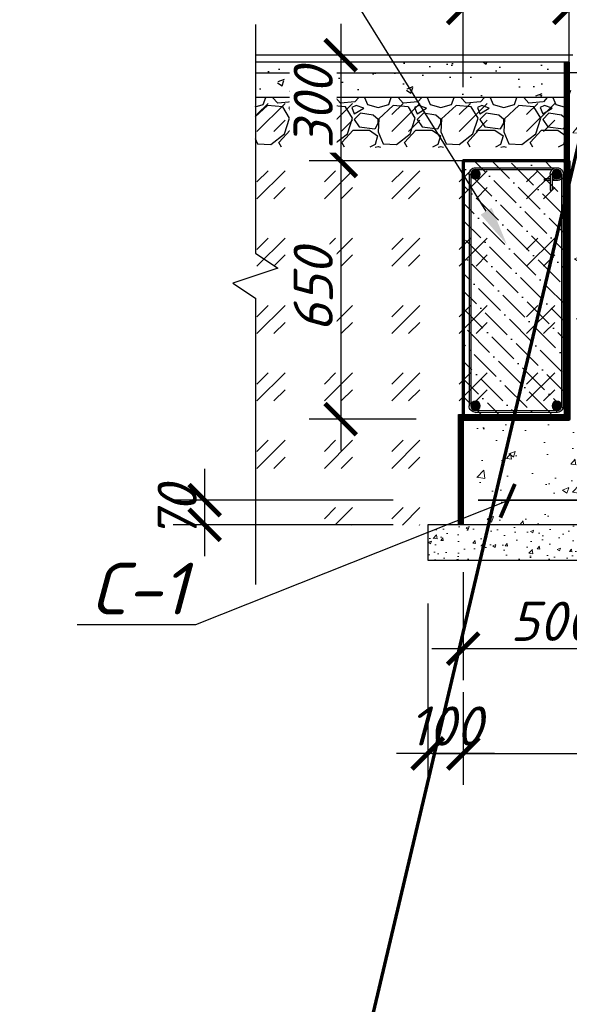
# Model space of a CAD drawing. Header units: millimetres. Extents: x 2063114 to 14983986, y -126020516 to 213791.
# Tile 642 of 656: x 2355949 to 2359451, y -19471 to -13194. Entities that reach past the tile are written whole.
import ezdxf
from ezdxf import colors
from ezdxf.entities.mleader import LeaderData, LeaderLine
from ezdxf.math import Vec2, Vec3

# ---------------------------------------------------------------- set-up
doc = ezdxf.new("R2010")
doc.units = ezdxf.units.MM
doc.layers.get('Defpoints').update_dxf_attribs({"color": 6, "lineweight": 35})
doc.layers.add('.', color=7, linetype='Continuous', lineweight=15)
doc.layers.add('_0', color=7, linetype='Continuous', lineweight=20)
doc.layers.add('01_Red', color=7, linetype='Continuous')
doc.layers.add('Размеры', color=28, linetype='Continuous')
doc.styles.add('GOST 2.304', font='isocpeur.ttf', dxfattribs={"oblique": 15})
doc.styles.add('V@ler@Live', font='isocpeui.ttf')
doc.dimstyles.new('Standard 2304', dxfattribs={"dimtxt": 250, "dimasz": 200, "dimexe": 200, "dimexo": 300, "dimgap": 50, "dimtad": 1, "dimdec": 0, "dimzin": 0, "dimdsep": 46, "dimtxsty": 'GOST 2.304', "dimblk": 'ARCHTICK', "dimcen": 10, "dimdle": 200, "dimclrd": 256, "dimclre": 256, "dimclrt": 256, "dimadec": 0, "dimazin": 0, "dimtfac": 1, "dimtdec": 0, "dimtofl": 0, "dimtmove": 0, "dimatfit": 3, "dimldrblk": 'ARCHTICK', "dimfxl": 1, "dimtolj": 1, "dimtzin": 0, "dimlwd": -1, "dimarcsym": 0})

# ---------------------------------------------------------------- blocks, each defined once
blk = doc.blocks.new('_ArchTick')
at = {"color": 0, "linetype": 'ByBlock', "const_width": 0.15}
blk.add_lwpolyline([(-0.5, -0.5), (0.5, 0.5)], dxfattribs=at)
blk = doc.blocks.new('*D3614')
at = {"layer": 'Defpoints', "color": 0, "transparency": 16777216}
for p in [(2358774.8, -16415), (2359900.2, -16640), (2358774.8, -17204)]:
    blk.add_point(p, dxfattribs=at)
at = {"layer": 'Размеры', "color": 5, "lineweight": -2, "transparency": 16777216}
for p, q in [((2358774.8, -16715), (2358774.8, -17404)), ((2359900.2, -16940), (2359900.2, -17404))]:
    blk.add_line(p, q, dxfattribs=at)
at = {"layer": 'Размеры', "color": 5, "transparency": 16777216}
blk.add_line((2360100.2, -17204), (2358574.8, -17204), dxfattribs=at)
at = {"layer": 'Размеры', "color": 5, "transparency": 16777216, "xscale": 200, "yscale": 200, "zscale": 200, "rotation": 180}
blk.add_blockref('_ArchTick', (2358774.8, -17204), dxfattribs=at)
at = {"layer": 'Размеры', "color": 5, "transparency": 16777216, "xscale": 200, "yscale": 200, "zscale": 200}
blk.add_blockref('_ArchTick', (2359900.2, -17204), dxfattribs=at)
at = {"layer": 'Размеры', "color": 5, "transparency": 16777216, "insert": (2359337.5, -17029), "char_height": 250, "attachment_point": 5, "style": 'GOST 2.304'}
blk.add_mtext('\\A1;500', dxfattribs=at)
blk = doc.blocks.new('*D3615')
at = {"layer": 'Defpoints', "color": 0, "transparency": 16777216}
for p in [(2358774.8, -17204), (2361026.3, -17204), (2361026.3, -17871.8)]:
    blk.add_point(p, dxfattribs=at)
at = {"layer": 'Размеры', "color": 5, "lineweight": -2, "transparency": 16777216}
for p, q in [((2358774.8, -17504), (2358774.8, -18071.8)), ((2361026.3, -17504), (2361026.3, -18071.8))]:
    blk.add_line(p, q, dxfattribs=at)
at = {"layer": 'Размеры', "color": 5, "transparency": 16777216}
blk.add_line((2358574.8, -17871.8), (2361226.3, -17871.8), dxfattribs=at)
at = {"layer": 'Размеры', "color": 5, "transparency": 16777216, "xscale": 200, "yscale": 200, "zscale": 200, "rotation": 180}
blk.add_blockref('_ArchTick', (2358774.8, -17871.8), dxfattribs=at)
at = {"layer": 'Размеры', "color": 5, "transparency": 16777216, "xscale": 200, "yscale": 200, "zscale": 200}
blk.add_blockref('_ArchTick', (2361026.3, -17871.8), dxfattribs=at)
at = {"layer": 'Размеры', "color": 5, "transparency": 16777216, "insert": (2359900.5, -17696.8), "char_height": 250, "attachment_point": 5, "style": 'GOST 2.304'}
blk.add_mtext('\\A1;1000', dxfattribs=at)
blk = doc.blocks.new('*D3617')
at = {"layer": 'Defpoints', "color": 0, "transparency": 16777216}
for p in [(2358549.4, -16615.4), (2358774.8, -17181.2), (2358549.4, -17871.8)]:
    blk.add_point(p, dxfattribs=at)
at = {"layer": 'Размеры', "color": 5, "lineweight": -2, "transparency": 16777216}
for p, q in [((2358549.4, -16915.4), (2358549.4, -18071.8)), ((2358774.8, -17481.2), (2358774.8, -18071.8))]:
    blk.add_line(p, q, dxfattribs=at)
at = {"layer": 'Размеры', "color": 5, "transparency": 16777216}
blk.add_line((2358974.8, -17871.8), (2358349.4, -17871.8), dxfattribs=at)
at = {"layer": 'Размеры', "color": 5, "transparency": 16777216, "xscale": 200, "yscale": 200, "zscale": 200, "rotation": 180}
blk.add_blockref('_ArchTick', (2358549.4, -17871.8), dxfattribs=at)
at = {"layer": 'Размеры', "color": 5, "transparency": 16777216, "xscale": 200, "yscale": 200, "zscale": 200}
blk.add_blockref('_ArchTick', (2358774.8, -17871.8), dxfattribs=at)
at = {"layer": 'Размеры', "color": 5, "transparency": 16777216, "insert": (2358662.1, -17696.8), "char_height": 250, "attachment_point": 5, "style": 'GOST 2.304'}
blk.add_mtext('\\A1;100', dxfattribs=at)
blk = doc.blocks.new('*D3618')
at = {"layer": 'Defpoints', "color": 0, "transparency": 16777216}
for p in [(2358870.2, -16257.5), (2357127.6, -16415), (2358708.4, -16415)]:
    blk.add_point(p, dxfattribs=at)
at = {"layer": 'Размеры', "color": 5, "transparency": 16777216}
blk.add_line((2357127.6, -16057.5), (2357127.6, -16615), dxfattribs=at)
at = {"layer": 'Размеры', "color": 5, "lineweight": -2, "transparency": 16777216}
for p, q in [((2358327.6, -16257.5), (2356927.6, -16257.5)), ((2358327.6, -16415), (2356927.6, -16415))]:
    blk.add_line(p, q, dxfattribs=at)
at = {"layer": 'Размеры', "color": 5, "transparency": 16777216, "xscale": 200, "yscale": 200, "zscale": 200}
for p, rotation in [((2357127.6, -16257.5), 90), ((2357127.6, -16415), 270)]:
    blk.add_blockref('_ArchTick', p, dxfattribs=dict(at, rotation=rotation))
at = {"layer": 'Размеры', "color": 5, "transparency": 16777216, "insert": (2356952.6, -16336.3), "char_height": 250, "attachment_point": 5, "rotation": 90, "style": 'GOST 2.304'}
blk.add_mtext('\\A1;70', dxfattribs=at)
blk = doc.blocks.new('*D3619')
at = {"layer": 'Defpoints', "color": 0, "ltscale": 150, "transparency": 16777216}
for p in [(2359449.8, -14094.8), (2357994.2, -15740), (2358774.8, -15740)]:
    blk.add_point(p, dxfattribs=at)
at = {"layer": 'Размеры', "color": 5, "ltscale": 150, "transparency": 16777216}
blk.add_line((2357994.2, -13894.8), (2357994.2, -15940), dxfattribs=at)
at = {"layer": 'Размеры', "color": 5, "lineweight": -2, "ltscale": 150, "transparency": 16777216}
for p, q in [((2359149.8, -14094.8), (2357794.2, -14094.8)), ((2358474.8, -15740), (2357794.2, -15740))]:
    blk.add_line(p, q, dxfattribs=at)
at = {"layer": 'Размеры', "color": 5, "ltscale": 150, "transparency": 16777216, "xscale": 200, "yscale": 200, "zscale": 200}
for p, rotation in [((2357994.2, -14094.8), 90), ((2357994.2, -15740), 270)]:
    blk.add_blockref('_ArchTick', p, dxfattribs=dict(at, rotation=rotation))
at = {"layer": 'Размеры', "color": 5, "ltscale": 150, "transparency": 16777216, "insert": (2357819.2, -14917.4), "char_height": 250, "attachment_point": 5, "rotation": 90, "style": 'GOST 2.304', "bg_fill": 3, "box_fill_scale": 1.1, "bg_fill_color": 256, "bg_fill_true_color": 13158600, "bg_fill_transparency": 0}
blk.add_mtext('\\A1;650', dxfattribs=at)
blk = doc.blocks.new('*D3620')
at = {"layer": 'Defpoints', "color": 0, "transparency": 16777216}
for p in [(2359450.2, -13118.6), (2358774.8, -13924.8), (2359450.2, -13924.8)]:
    blk.add_point(p, dxfattribs=at)
at = {"layer": 'Размеры', "color": 5, "lineweight": -2, "transparency": 16777216}
for p, q in [((2358774.8, -13624.8), (2358774.8, -12918.6)), ((2359450.2, -13624.8), (2359450.2, -12918.6))]:
    blk.add_line(p, q, dxfattribs=at)
at = {"layer": 'Размеры', "color": 5, "transparency": 16777216}
blk.add_line((2358574.8, -13118.6), (2359650.2, -13118.6), dxfattribs=at)
at = {"layer": 'Размеры', "color": 5, "transparency": 16777216, "xscale": 200, "yscale": 200, "zscale": 200, "rotation": 180}
blk.add_blockref('_ArchTick', (2358774.8, -13118.6), dxfattribs=at)
at = {"layer": 'Размеры', "color": 5, "transparency": 16777216, "xscale": 200, "yscale": 200, "zscale": 200}
blk.add_blockref('_ArchTick', (2359450.2, -13118.6), dxfattribs=at)
at = {"layer": 'Размеры', "color": 5, "transparency": 16777216, "insert": (2359112.5, -12943.6), "char_height": 250, "attachment_point": 5, "style": 'GOST 2.304'}
blk.add_mtext('\\A1;300', dxfattribs=at)
blk = doc.blocks.new('цувцуауп112')
h = blk.add_hatch()
h.set_pattern_fill('ANSI36', color=5, scale=25)
h.set_pattern_definition([(45, (522961.74, 28604.3), (42.09495, 154.348152), [198.4375, -39.6875, 0, -39.6875])])
h.paths.add_polyline_path([(899428.3, -190675.5), (900103.3, -190675.5), (900103.3, -192320.7), (899428.3, -192320.7)])
at = {"ltscale": 0.008}
for points in [[(899537.2, -190759.5, 1), (899477.4, -190759.5, 1)], [(899994.4, -190759.5, -1), (900054.2, -190759.5, -1)], [(899537.2, -192236.8, -1), (899477.4, -192236.8, -1)], [(899994.4, -192236.8, 1), (900054.2, -192236.8, 1)]]:
    blk.add_hatch(color=256, dxfattribs=at).paths.add_polyline_path(points)
for p, q in [((900024.3, -190718.3), (899507.3, -190718.3)), ((900024.3, -190729.5), (899535.6, -190729.5)), ((899466.1, -190759.9), (899466.1, -192236.8)), ((899477.4, -190759.5), (899477.4, -192236.8)), ((899507.3, -190800.6), (899537.2, -190800.6)), ((899535.6, -190789.4), (899537.2, -190789.4)), ((899537.2, -190759.5), (899537.2, -190861.7)), ((899548.4, -190759.5), (899548.4, -190861.7)), ((899548.4, -190789.4), (899584.8, -190789.4)), ((899548.4, -190800.6), (899584.8, -190800.6)), ((899584.8, -190800.6), (899584.8, -190789.4)), ((900054.2, -190759.5), (900054.2, -192236.8)), ((900065.3, -190763.5), (900065.5, -192236.8)), ((899548.4, -190861.7), (899537.2, -190861.7)), ((900024.3, -192278), (899503.5, -192277.8)), ((900024.3, -192266.7), (899507.3, -192266.7))]:
    blk.add_line(p, q, dxfattribs=at)
at = {"color": 5, "lineweight": 70, "ltscale": 100}
blk.add_lwpolyline([(899428.3, -190675.5), (900103.3, -190675.5), (900103.3, -192320.7), (899428.3, -192320.7)], close=True, dxfattribs=at)
at = {"ltscale": 0.008}
for centre in [(899507.3, -190759.5), (900024.3, -190759.5), (899507.3, -192236.8), (900024.3, -192236.8)]:
    blk.add_circle(centre, 29.9, dxfattribs=at)
for centre, start, end in [((899507.3, -190759.5), 0, 182.04796), ((900024.3, -190759.5), 354.29605, 90), ((899507.3, -190759.5), 223.38746, 316.61254), ((899507.3, -192236.8), 180, 275.28203), ((900024.3, -192236.8), 269.96115, 0)]:
    blk.add_arc(centre, 41.2, start, end, dxfattribs=at)
blk = doc.blocks.new('*D3621')
at = {"layer": 'Defpoints', "color": 0, "ltscale": 150, "transparency": 16777216}
for p in [(2359450.2, -13419.9), (2358774.8, -14094.8)]:
    blk.add_point(p, dxfattribs=at)
at = {"layer": 'Размеры', "color": 5, "ltscale": 150, "transparency": 16777216}
blk.add_line((2357994.2, -13219.9), (2357994.2, -14294.8), dxfattribs=at)
at = {"layer": 'Размеры', "color": 5, "lineweight": -2, "ltscale": 150, "transparency": 16777216}
for p, q in [((2359150.2, -13419.9), (2357794.2, -13419.9)), ((2358474.8, -14094.8), (2357794.2, -14094.8))]:
    blk.add_line(p, q, dxfattribs=at)
at = {"layer": 'Размеры', "color": 5, "ltscale": 150, "transparency": 16777216, "xscale": 200, "yscale": 200, "zscale": 200}
for p, rotation in [((2357994.2, -13419.9), 90), ((2357994.2, -14094.8), 270)]:
    blk.add_blockref('_ArchTick', p, dxfattribs=dict(at, rotation=rotation))
at = {"layer": 'Размеры', "color": 5, "ltscale": 150, "transparency": 16777216, "insert": (2357819.2, -13757.4), "char_height": 250, "attachment_point": 5, "rotation": 90, "style": 'GOST 2.304', "bg_fill": 3, "box_fill_scale": 1.1, "bg_fill_color": 256, "bg_fill_true_color": 13158600, "bg_fill_transparency": 0}
blk.add_mtext('\\A1;300', dxfattribs=at)
at = {"layer": 'Defpoints', "color": 0, "ltscale": 150, "transparency": 16777216}
blk.add_point((2357994.2, -14094.8), dxfattribs=at)

msp = doc.modelspace()

# ---------------------------------------------------------------- hatches: boundary and pattern name
at = {"layer": '.'}
h = msp.add_hatch(dxfattribs=at)
h.set_pattern_fill('AR-CONC', color=256, scale=2.25)
h.set_pattern_definition([(50, (1722585, -81270.14), (409.9155, -35.86294), [42.8625, -471.4875]), (355, (1722585, -81270.14), (-79.2977, 429.8779), [34.29, -377.19131]), (100.451445, (1722619.17, -81273.13), (330.6178, 394.01494), [36.42752, -400.70305]), (46.1842, (1722585, -81155.84), (609.92784, -94.59524), [64.29375, -707.23125]), (96.63556, (1722635.83, -81163.7), (534.1593, 556.7088), [54.6413, -601.0551]), (351.18415, (1722585, -81155.84), (534.1593, 556.7088), [51.4349, -565.7844]), (21, (1722642.16, -81184.42), (341.13238, -230.0967), [42.8625, -471.4875]), (326, (1722642.16, -81184.4), (139.05456, 414.42292), [34.29, -377.19]), (71.451445, (1722670.6, -81203.6), (480.18694, 184.32623), [36.42752, -400.70236]), (37.5, (1722585, -81270.14), (6.949357, 190.248837), [0, -372.618, 0, -382.905, 0, -378.61875]), (7.5, (1722585, -81270.14), (150.34424, 225.406293), [0, -218.313, 0, -364.0455, 0, -144.30375]), (327.5, (1722457.56, -81270.14), (305.07884, -12.889674), [0, -142.875, 0, -445.77, 0, -591.5025]), (317.5, (1722400.4, -81270.14), (333.29066, 57.2096), [0, -185.7375, 0, -296.037, 0, -420.0525])])
h.paths.add_polyline_path([(2359450.41852, -13532.43099), (2359450.20218, -15739.96344), (2360350.20218, -15739.96344), (2360350.41852, -13532.43099)])
h.paths.add_polyline_path([(2361026.29621, -16414.96344), (2358774.76948, -16414.96344), (2358774.76948, -15739.96344), (2361026.29621, -15739.96344)])
h = msp.add_hatch(dxfattribs=at)
h.set_pattern_fill('AR-CONC', color=256, scale=1.125)
h.set_pattern_definition([(50, (1722385, -79695.14), (204.957753, -17.93147), [21.43125, -235.74375]), (355, (1722385, -79695.14), (-39.64885, 214.93895), [17.145, -188.59566]), (100.451445, (1722402.09, -79696.64), (165.3089, 197.00747), [18.21376, -200.351525]), (46.1842, (1722385, -79638), (304.96392, -47.29762), [32.14687, -353.61562]), (96.63556, (1722410.42, -79641.93), (267.07965, 278.35439), [27.32065, -300.52756]), (351.18415, (1722385, -79638), (267.07965, 278.35439), [25.71746, -282.8922]), (21, (1722413.58, -79652.28), (170.56619, -115.04835), [21.43125, -235.74375]), (326, (1722413.58, -79652.28), (69.52728, 207.21146), [17.145, -188.595]), (71.451445, (1722427.8, -79661.87), (240.09347, 92.163115), [18.21376, -200.35118]), (37.5, (1722385.006, -79695.14), (3.474679, 95.124419), [0, -186.309, 0, -191.4525, 0, -189.309375]), (7.5, (1722385.01, -79695.14), (75.17212, 112.703147), [0, -109.1565, 0, -182.02275, 0, -72.151875]), (327.5, (1722321.28, -79695.14), (152.53942, -6.444837), [0, -71.4375, 0, -222.885, 0, -295.75125]), (317.5, (1722292.71, -79695.14), (166.64533, 28.604802), [0, -92.86875, 0, -148.0185, 0, -210.02625])])
h.paths.add_polyline_path([(2358549.36352, -16639.96344), (2361251.70218, -16639.96344), (2361251.70218, -16414.96344), (2358549.36352, -16414.96344)])
h = msp.add_hatch()
h.set_pattern_fill('AR-CONC', color=256, scale=2.25)
h.set_pattern_definition([(50, (-8839569.13, -4678663.4), (409.915505, -35.862942), [42.8625, -471.4875]), (355, (-8839569.13, -4678663.4), (-79.297698, 429.877901), [34.29, -377.191314]), (100.4514447, (-8839534.97, -4678666.4), (330.617806, 394.014941), [36.42752, -400.70305]), (46.1842, (-8839569.13, -4678549.1), (609.927841, -94.595238), [64.29375, -707.23125]), (96.6355576, (-8839518.3, -4678557), (534.1593, 556.70878), [54.641302, -601.055118]), (351.184151, (-8839569.13, -4678549.1), (534.1593, 556.70878), [51.434926, -565.784396]), (21, (-8839512, -4678577.67), (341.13238, -230.096696), [42.8625, -471.4875]), (326, (-8839512, -4678577.67), (139.054564, 414.422923), [34.29, -377.19]), (71.451445, (-8839483.56, -4678596.85), (480.186943, 184.32623), [36.42752, -400.702359]), (37.5, (-8839569.13, -4678663.4), (6.9493573, 190.2488372), [0, -372.6179995, 0, -382.9049995, 0, -378.6187495]), (7.5, (-8839569.13, -4678663.4), (150.3442405, 225.406293), [0, -218.3129997, 0, -364.0454996, 0, -144.30375]), (327.5, (-8839696.58, -4678663.4), (305.0788388, -12.889674), [0, -142.875, 0, -445.7699995, 0, -591.5024993]), (317.5, (-8839753.73, -4678663.4), (333.290658, 57.209605), [0, -185.7375, 0, -296.0369996, 0, -420.0524995])])
h.paths.add_polyline_path([(2357450.3201, -13689.93099), (2357450.3201, -13464.93099), (2359450.20218, -13464.93099), (2359450.20218, -13689.93099)])
h = msp.add_hatch()
h.set_pattern_fill('GRAVEL', color=256, scale=15.75)
h.set_pattern_definition([(228.0127875, (-8839281.098, -4678263.35), (-3200.399996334, -3600.44999537), [53.821127, -5328.301167]), (184.969741, (-8839317.103, -4678303.355), (4800.599992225, 400.0500223), [92.358743, -9143.51269]), (132.5104471, (-8839409.114, -4678311.356), (4000.499996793, -4400.549993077), [65.123339, -6447.218832]), (267.273689, (-8839565.134, -4678411.368), (400.050000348, 8000.999990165), [84.105712, -8326.463884]), (292.83365418, (-8839569.134, -4678495.379), (-2000.24999772, 4800.599994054), [82.472308, -8164.76971]), (357.273689, (-8839537.13, -4678571.388), (-8000.999990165, 400.050000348), [84.105712, -8326.463884]), (37.69424047, (-8839453.12, -4678575.389), (-5200.649993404, -4000.499995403), [111.225501, -11011.315649]), (72.25532837, (-8839365.109, -4678507.38), (2800.349997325, 8801.099988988), [105.008324, -10395.827902]), (121.42956562, (-8839333.105, -4678407.368), (-3200.399996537, 5200.649993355), [84.390547, -8354.673437]), (175.2363583, (-8839377.11, -4678335.36), (4400.54999455, -400.0500002), [96.344841, -4720.895064]), (222.3974378, (-8839473.122, -4678327.358), (-4800.59999397, -4400.549994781), [124.594772, -12334.891656]), (138.81407483, (-8839169.084, -4678415.37), (-2800.3499964, 2400.29999726), [42.525715, -4210.064112]), (171.4692344, (-8839201.088, -4678387.365), (5200.649993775, -800.099998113), [80.904912, -8009.605632]), (225, (-8839281.1, -4678375.36), (-6e-14, -400.0499995), [56.575471, -509.180664]), (203.1985905, (-8839309.1, -4678327.36), (2000.2499976, 800.09999888), [30.467008, -3016.22302]), (291.8014095, (-8839337.105, -4678339.36), (-400.0499996, 1200.1499985), [43.086585, -2111.248593]), (30.9637565, (-8839321.103, -4678379.364), (1200.14999856, 800.09999898), [69.980346, -2262.691956]), (161.5650512, (-8839261.1, -4678343.36), (800.099999, -400.0499995), [50.602724, -1214.466452]), (16.38954033, (-8839569.134, -4678339.36), (4000.499995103, 1200.14999853), [70.88886, -7018.015192]), (70.34617594, (-8839501.126, -4678319.357), (-1600.19999819, -4400.54999456), [59.471833, -5887.698962]), (293.1985905, (-8839261.096, -4678263.35), (-800.09999888, 2000.2499976), [60.933616, -2985.756412]), (343.61045967, (-8839237.093, -4678319.357), (-4000.499995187, 1200.14999825), [70.88886, -7018.015192]), (339.4439548, (-8839569.134, -4678587.39), (-2000.24999755, 800.09999902), [68.360544, -3349.66815]), (294.7751406, (-8839505.126, -4678611.393), (-2000.24999993, 4400.54999353), [57.278359, -5670.56595]), (66.8014095, (-8839257.095, -4678663.4), (800.0999989, 2000.2499976), [60.933616, -2985.756412]), (17.35402464, (-8839233.092, -4678607.393), (-5200.64999353, -1600.199998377), [67.060781, -6638.999209]), (69.4439548, (-8839453.12, -4678663.4), (-800.09999903, -2000.24999755), [34.180272, -3383.848422]), (101.3099325, (-8839281.1, -4678663.4), (-400.0499995, 1600.19999804), [20.39855, -2019.464204]), (165.9637565, (-8839285.1, -4678643.4), (1200.1499985, -400.0499995), [82.472308, -1566.976096]), (186.00900596, (-8839365.11, -4678623.395), (4000.499995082, 400.04999972), [76.429552, -7566.514957]), (303.6900675, (-8839321.1, -4678415.37), (-400.0499996, 800.099999), [57.696011, -1384.704775]), (353.15722659, (-8839289.1, -4678463.375), (6800.849991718, -800.099998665), [100.73019, -9972.271416]), (60.9453959, (-8839189.087, -4678475.376), (-1600.19999809, -2800.34999655), [41.187548, -4077.579285]), (90, (-8839169.1, -4678439.37), (-400.05, 400.05), [24.003, -376.047]), (120.25643716, (-8839373.11, -4678611.393), (1600.199997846, -2800.349996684), [55.576546, -5502.095665]), (48.0127875, (-8839401.113, -4678563.387), (3200.39999635, 3600.44999536), [107.642253, -5274.48004]), (0, (-8839329.1, -4678483.38), (400.05, 400.05), [104.013, -296.037]), (325.3048465, (-8839225.091, -4678483.377), (4000.49999662, -2800.34999441), [63.253506, -6262.092376]), (254.0546041, (-8839173.085, -4678519.38), (-400.04999948, -1600.19999805), [58.24808, -2854.159878]), (207.64597536, (-8839189.087, -4678575.389), (-7600.949990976, -4000.499994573), [94.837853, -9388.963135]), (175.42607874, (-8839273.097, -4678619.394), (-5200.649993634, 400.04999951), [100.33214, -9932.870805])])
edge = h.paths.add_edge_path()
edge.add_line((2357450.3201, -13914.93099), (2357450.3201, -13689.93099))
edge.add_line((2357450.3201, -13689.93099), (2359450.20218, -13689.93099))
edge.add_line((2359450.20218, -13689.93099), (2359450.20218, -13914.93099))
edge.add_line((2359450.20218, -14007.4504), (2357450.3201, -14007.4504))
at = {"ltscale": 100}
h = msp.add_hatch(dxfattribs=at)
h.set_pattern_fill('GOST_GLASS', color=34, scale=50.625)
h.set_pattern_definition([(45, (1706665.75, -80489.57), (429.56737, 0), [253.125, -354.375]), (45, (1706773.14, -80489.57), (429.56737, 0), [101.25, -506.25]), (45, (1706665.75, -80382.18), (429.56737, 0), [101.25, -506.25])])
edge = h.paths.add_edge_path()
edge.add_line((2359450.39364, -13786.35421), (2359450.20218, -15739.96344))
edge.add_line((2359450.20218, -15739.96344), (2358474.76948, -15739.96344))
edge.add_line((2358744.76948, -15739.42509), (2358744.76948, -16415.5018))
edge.add_line((2358744.76948, -16415.5018), (2357762.70218, -16414.96344))
edge.add_line((2357762.70218, -16414.96344), (2357450.3201, -16094.9101))
edge.add_line((2357450.3201, -16094.9101), (2357450.3201, -13689.93099))
edge.add_line((2357450.3201, -13689.93099), (2359450.20218, -13689.93099))
at = {"layer": '01_Red'}
h = msp.add_hatch(dxfattribs=at)
h.set_pattern_fill('ANSI31', color=5, scale=2)
h.set_pattern_definition([(45, (2018061.759, -1231.455), (-4.49012806, 4.49012806), [])])
h.paths.add_polyline_path([(2359450.22324, -13464.95059), (2359420.18112, -13464.91139), (2359420.20218, -15709.96344), (2358744.76948, -15709.96344), (2358744.76948, -16414.96344), (2358774.76948, -16414.96344), (2358774.76948, -15739.96344), (2359450.24429, -15740.00265)])

# ---------------------------------------------------------------- linework, layer by layer
at = {"lineweight": 30}
msp.add_line((2359472.48583, -13419.93099), (2357450.3201, -13419.93099), dxfattribs=at)
for p, q in [((2359450.20218, -13464.93099), (2357450.3201, -13464.93099)), ((2357450.3201, -13532.43099), (2359450.20218, -13532.43099)), ((2359450.20218, -13689.93099), (2357450.3201, -13689.93099))]:
    msp.add_line(p, q)
at = {"color": 5, "lineweight": 35}
msp.add_line((2358870.15609, -16257.53916), (2360935.82212, -16257.53916), dxfattribs=at)
at = {"color": 5}
msp.add_lwpolyline([(2357450.7528, -13225.08607), (2357450.7528, -14682.91909), (2357594.20229, -14778.55208), (2357307.3033, -14874.18508), (2357450.7528, -14969.81808), (2357450.7528, -16794.20315)], dxfattribs=at)
msp.add_lwpolyline([(2358744.76948, -16414.96344), (2358744.76948, -15709.96344), (2359420.20218, -15709.96344), (2359420.20218, -13464.93099), (2359450.20218, -13464.93099), (2359450.20218, -15739.96344), (2358774.76948, -15739.96344), (2358774.76948, -16414.96344)], close=True)
at = {"lineweight": 30}
for points in [[(2360350.20218, -15739.96344), (2360350.41852, -13532.43099), (2359450.41852, -13532.43099), (2359450.20218, -15739.96344)], [(2360350.20218, -15739.96344), (2361026.29621, -15739.96344), (2361026.29621, -16414.96344), (2358774.76948, -16414.96344), (2358774.76948, -15739.96344), (2359450.20218, -15739.96344)]]:
    msp.add_lwpolyline(points, dxfattribs=at)
msp.add_lwpolyline([(2358549.36352, -16639.96344), (2361251.70218, -16639.96344), (2361251.70218, -16414.96344), (2358549.36352, -16414.96344)], close=True, dxfattribs=at)

# ---------------------------------------------------------------- dimensions: what is measured, and where the dimension line sits
at = {"layer": 'Размеры', "color": 5}
for base, p1, p2, angle, text, picture, middle in [((2357127.56966, -16414.96344), (2358870.15609, -16257.53916), (2358708.37254, -16414.96344), 90, '70', '*D3618', (2357127.56966, -16336.2513)), ((2358549.36352, -17871.7843), (2358774.76948, -17181.15325), (2358549.36352, -16615.39728), 180, '100', '*D3617', (2358662.0665, -17871.7843))]:
    dim = msp.add_linear_dim(base=base, p1=p1, p2=p2, angle=angle, text=text, dimstyle='Standard 2304', override={"dimclrd": 5, "dimclre": 5, "dimclrt": 5, "dimtmove": 1, "dimfxl": 1200, "dimfxlon": 1}, dxfattribs=at)
    dim.commit()
    dim.dimension.update_dxf_attribs({"geometry": picture, "text_midpoint": middle, "dimtype": 160})
for base, p1, p2, text, picture, middle in [((2358774.76948, -17204.0498), (2359900.20218, -16639.96344), (2358774.76948, -16414.96344), '500', '*D3614', (2359337.48583, -17029.0498)), ((2361026.29621, -17871.7843), (2358774.76948, -17204.0498), (2361026.29621, -17204.0498), '1000', '*D3615', (2359900.53285, -17696.7843))]:
    dim = msp.add_linear_dim(base=base, p1=p1, p2=p2, text=text, dimstyle='Standard 2304', override={"dimclrd": 5, "dimclre": 5, "dimclrt": 5, "dimtmove": 1, "dimfxl": 1200, "dimfxlon": 1}, dxfattribs=at)
    dim.commit()
    dim.dimension.update_dxf_attribs({"geometry": picture, "text_midpoint": middle})

# ---------------------------------------------------------------- leaders
at = {"color": 5, "ltscale": 100}
ml = msp.add_multileader_mtext('Standard', dxfattribs=at)
ml.set_content('{\\C256;С-1}', color=5, style='V@ler@Live')
ml.set_leader_properties()
ml.set_arrow_properties(name='ARCHTICK')
ml.build(insert=Vec2(0, 0))
ml.multileader.update_dxf_attribs({"text_left_attachment_type": 6, "text_right_attachment_type": 6, "arrow_head_size": 165})
ctx = ml.context
ctx.base_point, ctx.char_height, ctx.arrow_head_size, ctx.landing_gap_size, ctx.plane_origin = Vec3(2356279.36134, -17051.55162), 330, 165, 44, Vec3(2359404.78108, -15270.0481)
ctx.left_attachment, ctx.right_attachment, ctx.text_align_type = 6, 6, 2
notes = []
notes.append((ctx, [(0, (1, 1, 0), (2357068.91134, -17051.55162), (-1, 0), 8.8, [(0, [(2359057.72121, -16261.03748)], 0, [])])]))
ctx.mtext.insert, ctx.mtext.alignment, ctx.mtext.flow_direction = Vec3(2357016.11134, -16655.55162), 3, 5
for ctx, leaders in notes:
    for number, flags, end, landing, length, lines in leaders:
        leader = LeaderData()
        leader.index, (leader.has_last_leader_line, leader.has_dogleg_vector, leader.attachment_direction) = number, flags
        leader.last_leader_point, leader.dogleg_vector, leader.dogleg_length = Vec3(end), Vec3(landing), length
        for number, points, colour, breaks in lines:
            line = LeaderLine()
            line.index, line.vertices, line.color, line.breaks = number, Vec3.list(points), colors.encode_raw_color(colour), breaks
            leader.lines.append(line)
        ctx.leaders.append(leader)

# ---------------------------------------------------------------- next in the draw order: dimensions: what is measured, and where the dimension line sits
at = {"layer": 'Размеры', "color": 5, "ltscale": 150}
dim = msp.add_linear_dim(base=(2357994.16802, -15739.96344), p1=(2359449.76948, -14094.78474), p2=(2358774.76948, -15739.96344), angle=90, text='650', dimstyle='Standard 2304', override={"dimclrd": 5, "dimclre": 5, "dimclrt": 5, "dimfxl": 1200, "dimfxlon": 1, "dimtfill": 1, "dimtfillclr": 5}, dxfattribs=at)
dim.commit()
dim.dimension.update_dxf_attribs({"geometry": '*D3619', "text_midpoint": (2357819.16802, -14917.37409)})

# ---------------------------------------------------------------- next in the draw order: block references
at = {"xscale": -1}
msp.add_blockref('цувцуауп112', (3258878.06208, 176580.75246), dxfattribs=at)

# ---------------------------------------------------------------- next in the draw order: dimensions: what is measured, and where the dimension line sits
at = {"layer": 'Размеры', "color": 5}
dim = msp.add_linear_dim(base=(2359450.20218, -13118.64804), p1=(2358774.76948, -13924.78474), p2=(2359450.20218, -13924.78474), angle=180, text='300', dimstyle='Standard 2304', override={"dimclrd": 5, "dimclre": 5, "dimclrt": 5, "dimtmove": 1, "dimfxl": 1200, "dimfxlon": 1}, dxfattribs=at)
dim.commit()
dim.dimension.update_dxf_attribs({"geometry": '*D3620', "text_midpoint": (2359112.48583, -13118.64804), "dimtype": 160})

# ---------------------------------------------------------------- next in the draw order: dimensions: what is measured, and where the dimension line sits
at = {"layer": 'Размеры', "color": 5, "ltscale": 150}
dim = msp.add_linear_dim(base=(2357994.16802, -14094.78474), p1=(2359450.20218, -13419.93099), p2=(2358774.76948, -14094.78474), angle=90, text='300', dimstyle='Standard 2304', override={"dimclrd": 5, "dimclre": 5, "dimclrt": 5, "dimfxl": 1200, "dimfxlon": 1, "dimtfill": 1, "dimtfillclr": 5}, dxfattribs=at)
dim.commit()
dim.dimension.update_dxf_attribs({"geometry": '*D3621', "text_midpoint": (2357994.16802, -13757.35787), "dimtype": 160})

# ---------------------------------------------------------------- next in the draw order: linework, layer by layer
at = {"layer": '_0', "lineweight": 70}
msp.add_line((2317098.69554, -193908.61999), (2376498.69574, 58091.38001), dxfattribs=at)

# ---------------------------------------------------------------- next in the draw order: leaders
at = {"color": 5, "ltscale": 100}
ml = msp.add_multileader_mtext('Standard', dxfattribs=at)
ml.set_content('{\\C256;Фб}', color=5, style='V@ler@Live')
ml.set_leader_properties()
ml.build(insert=Vec2(0, 0))
ml.multileader.update_dxf_attribs({"text_left_attachment_type": 6, "text_right_attachment_type": 6, "arrow_head_size": 250})
ctx = ml.context
ctx.base_point, ctx.char_height, ctx.arrow_head_size, ctx.landing_gap_size, ctx.plane_origin = Vec3(2357467.05061, -12960.94408), 300, 250, 20, Vec3(2348790.0979, -9719.79363)
ctx.left_attachment, ctx.right_attachment, ctx.text_align_type = 6, 6, 2
notes = []
notes.append((ctx, [(0, (1, 1, 0), (2358018.4597, -12960.94408), (-1, 0), 8, [(0, [(2359052.88256, -14627.5876)], 0, [])])]))
ctx.mtext.insert, ctx.mtext.alignment, ctx.mtext.flow_direction = Vec3(2357990.4597, -12600.94408), 3, 5
for ctx, leaders in notes:
    for number, flags, end, landing, length, lines in leaders:
        leader = LeaderData()
        leader.index, (leader.has_last_leader_line, leader.has_dogleg_vector, leader.attachment_direction) = number, flags
        leader.last_leader_point, leader.dogleg_vector, leader.dogleg_length = Vec3(end), Vec3(landing), length
        for number, points, colour, breaks in lines:
            line = LeaderLine()
            line.index, line.vertices, line.color, line.breaks = number, Vec3.list(points), colors.encode_raw_color(colour), breaks
            leader.lines.append(line)
        ctx.leaders.append(leader)

doc.saveas('drawing.dxf')
